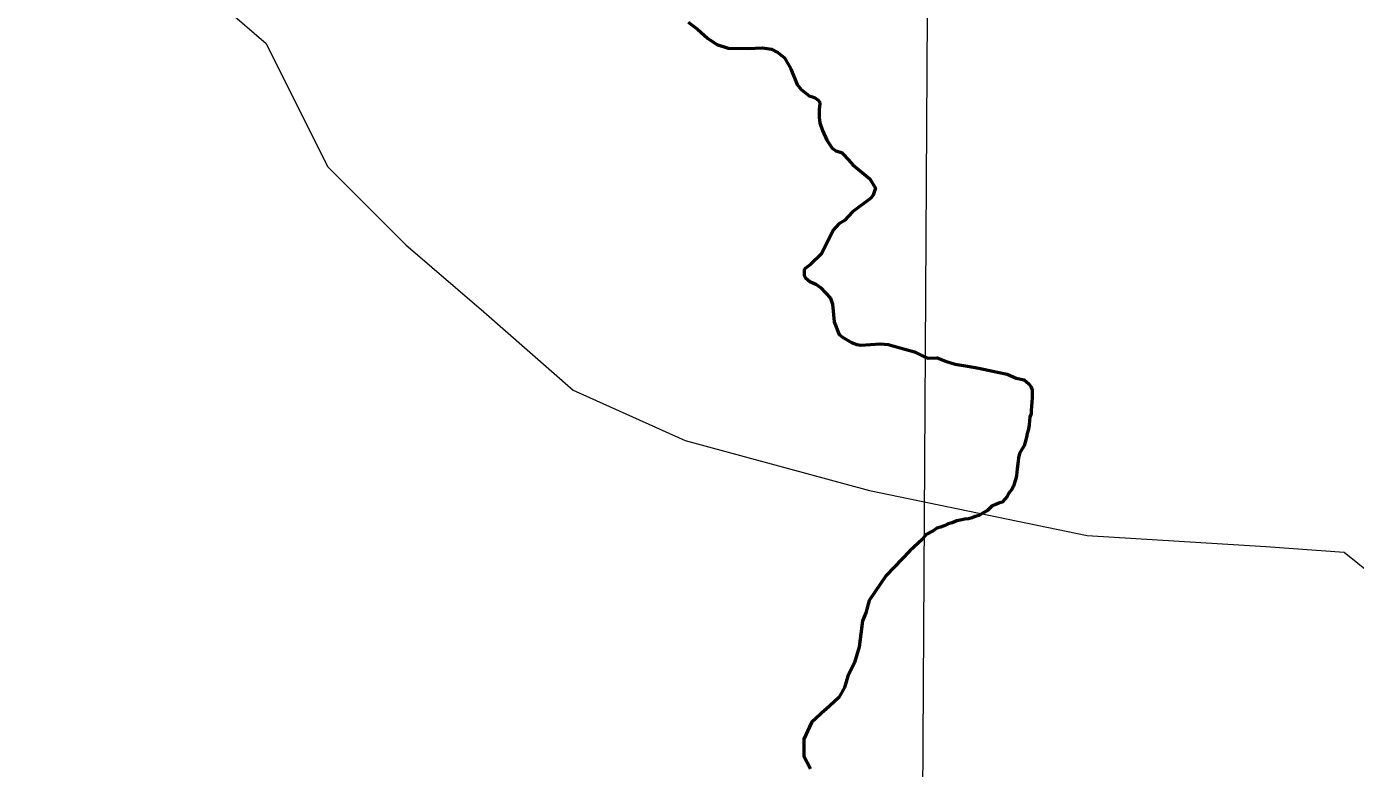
# Model space of a CAD drawing. Extents: x 553962 to 842807, y 8883888 to 9032388.
# Drawn here: x 810500 to 812455, y 9011668 to 9012759 of the extents above; entities that cross this region are included whole.
import ezdxf

# ---------------------------------------------------------------- set-up
doc = ezdxf.new("R2010")
doc.units = 0
doc.header["$LTSCALE"] = 150
doc.layers.add('60', color=7, linetype='Continuous', lineweight=53)

msp = doc.modelspace()

# ---------------------------------------------------------------- linework, layer by layer
at = {"layer": '60', "lineweight": 13}
for points in [[(811889.8, 9024116.5), (811845.6, 9016239.9), (811811, 9010387.8)], [(810729.5, 9012840.7), (810852.7, 9012733.8), (810943.1, 9012553), (811058.1, 9012437.9), (811173.1, 9012339.3), (811304.6, 9012224.2), (811468.9, 9012150.2), (811740, 9012076.3), (812060.4, 9012010.5), (812323.2, 9011994.1), (812438.3, 9011985.8), (812498.7, 9011937.1)], [(810729.5, 9012840.7), (810852.7, 9012733.8), (810943.1, 9012553), (811058.1, 9012437.9), (811173.1, 9012339.3), (811304.6, 9012224.2), (811468.9, 9012150.2), (811740, 9012076.3), (812060.4, 9012010.5), (812323.2, 9011994.1), (812438.3, 9011985.8), (812498.7, 9011937.1)]]:
    msp.add_lwpolyline(points, dxfattribs=at)
at = {"layer": '60'}
for points in [[(811473.6, 9012765.2), (811487.1, 9012755), (811501.7, 9012741.9), (811515.7, 9012732.5), (811532.5, 9012726.9), (811561.8, 9012726.5), (811582.6, 9012727.3), (811596.2, 9012725.7), (811605.5, 9012720.7), (811615.3, 9012712.8), (811624.5, 9012696.6), (811634, 9012673.7), (811639.5, 9012666.2), (811651.5, 9012657.1), (811659.2, 9012654.2), (811664.8, 9012650.5), (811666.6, 9012648.2), (811667.4, 9012645.2), (811666.2, 9012636.6), (811666, 9012625.6), (811667.1, 9012617), (811671.1, 9012605.8), (811677.6, 9012591.9), (811685.4, 9012580.1), (811690.7, 9012576.2), (811699.9, 9012573.3), (811700.3, 9012572), (811709.5, 9012563), (811715.8, 9012555.5), (811740.6, 9012534.8), (811749.1, 9012520.9), (811745.4, 9012510.9), (811742, 9012506.2), (811715.1, 9012486.3), (811703.5, 9012473.6), (811695.3, 9012468.5), (811686.6, 9012459.3), (811669.5, 9012424.6), (811653.2, 9012408.7), (811645.5, 9012403.1), (811644.3, 9012401.2), (811644.1, 9012393.3), (811645.9, 9012389.1), (811652.4, 9012384), (811661.3, 9012379.9), (811668.1, 9012375.1), (811682.7, 9012359.3), (811685.7, 9012350.5), (811688.2, 9012324.3), (811695.8, 9012306), (811700.5, 9012301.9), (811713.6, 9012294.1), (811721.8, 9012291.2), (811727.6, 9012290.2), (811756.1, 9012292), (811767.8, 9012291.4), (811806.4, 9012280.6), (811822.1, 9012272.3)], [(811822.1, 9012272.3), (811826.6, 9012270.9), (811826.6, 9012270.9), (811839.9, 9012271.5), (811839.9, 9012271.5), (811839.9, 9012271.5), (811852.1, 9012266.5)], [(811852.1, 9012266.5), (811866, 9012262.1), (811866, 9012262.1), (811866, 9012262.1), (811866, 9012262.1), (811884.3, 9012259.3), (811884.3, 9012259.3), (811884.3, 9012259.3), (811901, 9012256.5), (811901, 9012256.5), (811901, 9012256.5), (811928.7, 9012250.4), (811928.7, 9012250.4), (811928.7, 9012250.4), (811928.7, 9012250.4), (811942.6, 9012247.7), (811942.6, 9012247.7), (811942.6, 9012247.7), (811955.9, 9012241.6), (811967.5, 9012239.3), (811974.4, 9012233.5), (811977.4, 9012229.4), (811979.4, 9012224.3), (811979.3, 9012219.2), (811979.3, 9012213.1), (811978.8, 9012206.5), (811978.7, 9012199.8), (811978.2, 9012194.7), (811978.1, 9012189.1), (811976.1, 9012184.6), (811975.5, 9012179), (811975, 9012172.8), (811973.9, 9012166.8), (811972.3, 9012160.1), (811971.3, 9012155.1), (811969.2, 9012147.4), (811967.6, 9012142.3), (811964.5, 9012136.8), (811960.9, 9012130.7), (811959.4, 9012124.6), (811958.8, 9012119.5), (811957.5, 9012108.5)], [(811957.5, 9012108.5), (811956.6, 9012098.6), (811955.6, 9012093.5), (811953.5, 9012087.9), (811952, 9012082.8), (811948.9, 9012077.2), (811945.3, 9012072.7), (811942.7, 9012067.6), (811939.1, 9012063.6), (811935.5, 9012059.5), (811930.4, 9012058), (811925.8, 9012056), (811920.7, 9012054), (811917.2, 9012050.5), (811913.6, 9012046.9), (811907.4, 9012043.4), (811901.3, 9012039.9), (811895.7, 9012038.4), (811891.1, 9012036.4), (811886, 9012034.9), (811880.4, 9012034.4), (811873.8, 9012032.9), (811868.7, 9012031.9), (811861.6, 9012028.9), (811856, 9012027.4), (811849.8, 9012024.4), (811844.7, 9012022.4), (811839.1, 9012020.9), (811834, 9012016.9), (811823.8, 9012011.8), (811817.8, 9012004.4)], [(811817.8, 9012004.4), (811799.6, 9011987.8), (811764.7, 9011951.2), (811739.7, 9011914.7), (811734.8, 9011896.5), (811729.8, 9011884.8), (811724.8, 9011846.6), (811718.1, 9011823.4), (811708.2, 9011803.5), (811703.2, 9011786.9), (811694.9, 9011771.9), (811675.5, 9011754.1), (811674.9, 9011753.7)], [(811674.9, 9011753.7), (811655, 9011735.4), (811643.4, 9011710.5), (811643.4, 9011685.6), (811653.3, 9011667.3)]]:
    msp.add_lwpolyline(points, dxfattribs=at)

# ---------------------------------------------------------------- texts
at = {"layer": '60', "width": 0.9}
msp.add_text('R I O   S Ã O   F R A N C I S C O', height=500, rotation=332.036, dxfattribs=at).set_placement((803570.2, 9013864.4))

doc.saveas('drawing.dxf')
